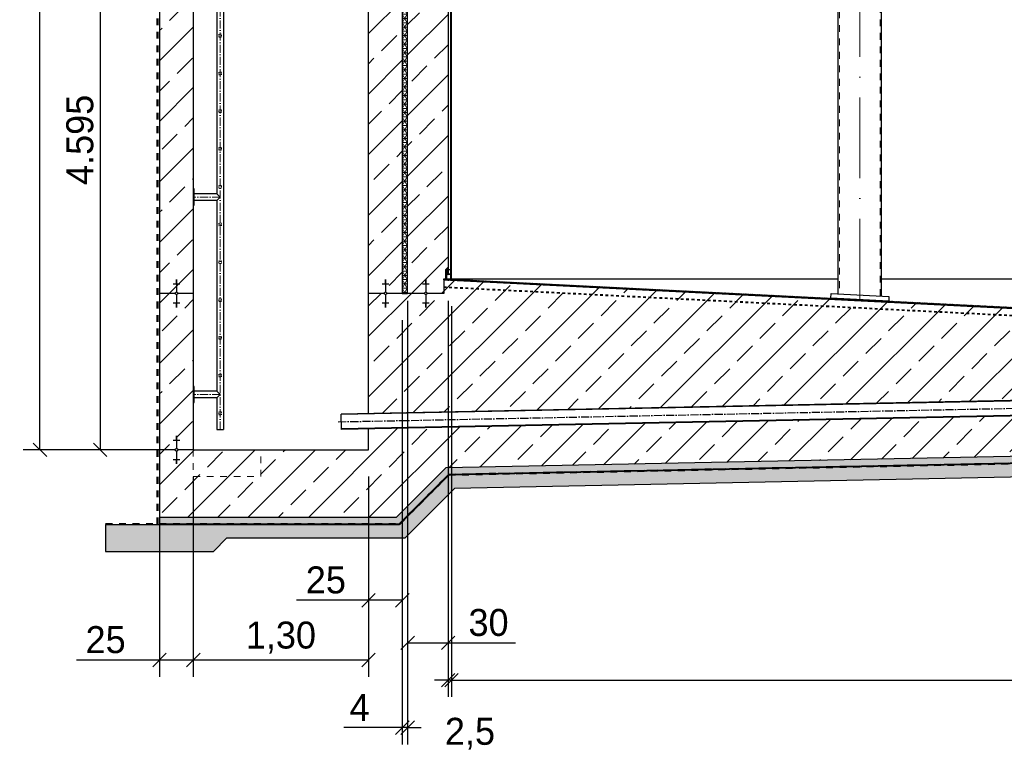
# Model space of a CAD drawing. Header units: millimetres. Extents: x -14064 to 10606674, y -83552 to 74051.
# Tile 598 of 656: x -9743 to -2440, y 23689 to 29135. Entities that reach past the tile are written whole.
import ezdxf

# ---------------------------------------------------------------- set-up
doc = ezdxf.new("R2010")
doc.units = ezdxf.units.MM
doc.linetypes.add('ACAD_ISO10W100', pattern=[18, 12, -3, 0, -3])
doc.linetypes.add('JIS_02_1.0', pattern=[2, 1, -1])
doc.layers.add('Bemaßung', color=7, linetype='Continuous', lineweight=9)
doc.dimstyles.new('DIN', dxfattribs={"dimtxt": 2.5, "dimasz": 2.5, "dimexe": 1.25, "dimexo": 0.625, "dimtad": 1, "dimtih": 1, "dimdec": 4, "dimdsep": 46, "dimlunit": 6, "dimtxsty": 'Standard', "dimcen": 2.5, "dimadec": 0, "dimazin": 0, "dimtfac": 1, "dimtdec": 4, "dimtmove": 0, "dimatfit": 3, "dimfxl": 0, "dimtvp": 1, "dimtolj": 1, "dimtzin": 0, "dimarcsym": 0})
pattern_1 = [(45, (-267.94, 0), (-224.5064, 224.5064), []), (45, (-43.43, 0), (-224.5064, 224.5064), [158.75, -79.375])]

# ---------------------------------------------------------------- blocks, each defined once
blk = doc.blocks.new('_Oblique')
at = {"color": 0, "linetype": 'ByBlock', "lineweight": -2}
blk.add_line((-0.5, -0.5), (0.5, 0.5), dxfattribs=at)
blk = doc.blocks.new('*D22')
at = {"layer": 'Bemaßung', "color": 0, "lineweight": -2, "transparency": 16777216}
for p, q in [((-8905.4, 36137), (-9717.4, 36137)), ((-9592.4, 36137), (-9592.4, 31492.2)), ((-9592.4, 25947), (-9592.4, 30592.2)), ((-8905.4, 25947), (-9717.4, 25947))]:
    blk.add_line(p, q, dxfattribs=at)
at = {"layer": 'DEFPOINTS', "color": 0, "transparency": 16777216}
for p in [(-8705.4, 36137), (-9592.4, 25947), (-8705.4, 25947)]:
    blk.add_point(p, dxfattribs=at)
at = {"layer": 'Bemaßung', "color": 0, "lineweight": -2, "transparency": 16777216, "xscale": 100, "yscale": 100, "zscale": 100}
for p, rotation in [((-9592.4, 36137), 90), ((-9592.4, 25947), 270)]:
    blk.add_blockref('_Oblique', p, dxfattribs=dict(at, rotation=rotation))
at = {"layer": 'Bemaßung', "color": 0, "transparency": 16777216, "insert": (-9611.5, 31042.2), "char_height": 200, "attachment_point": 5, "rotation": 90}
blk.add_mtext('\\A1;10.190', dxfattribs=at)
blk = doc.blocks.new('*D87')
at = {"layer": 'Bemaßung', "color": 0, "lineweight": -2, "transparency": 16777216}
for p, q in [((-6540.4, 27011), (-6540.4, 24113.9)), ((8459.6, 27011), (8459.6, 24113.9)), ((-6540.4, 24238.9), (8459.6, 24238.9))]:
    blk.add_line(p, q, dxfattribs=at)
at = {"layer": 'DEFPOINTS', "color": 0, "transparency": 16777216}
for p in [(-6540.4, 27211), (8459.6, 27211), (8459.6, 24238.9)]:
    blk.add_point(p, dxfattribs=at)
at = {"layer": 'Bemaßung', "color": 0, "lineweight": -2, "transparency": 16777216, "xscale": 100, "yscale": 100, "zscale": 100, "rotation": 180}
blk.add_blockref('_Oblique', (-6540.4, 24238.9), dxfattribs=at)
at = {"layer": 'Bemaßung', "color": 0, "lineweight": -2, "transparency": 16777216, "xscale": 100, "yscale": 100, "zscale": 100}
blk.add_blockref('_Oblique', (8459.6, 24238.9), dxfattribs=at)
at = {"layer": 'Bemaßung', "color": 0, "transparency": 16777216, "insert": (959.6, 24438.9), "char_height": 200, "attachment_point": 5}
blk.add_mtext('\\A1;LI %%c15.000', dxfattribs=at)
blk = doc.blocks.new('*D90')
at = {"layer": 'Bemaßung', "color": 0, "lineweight": -2, "transparency": 16777216}
for p, q in [((-6565.4, 27051.2), (-6565.4, 24113.9)), ((-6540.4, 27011), (-6540.4, 24113.9)), ((-6565.4, 24238.9), (-6665.4, 24238.9)), ((-6540.4, 24238.9), (-6565.4, 24238.9)), ((-6540.4, 24238.9), (-6440.4, 24238.9))]:
    blk.add_line(p, q, dxfattribs=at)
at = {"layer": 'DEFPOINTS', "color": 0, "transparency": 16777216}
for p in [(-6565.4, 27251.2), (-6540.4, 27211), (-6565.4, 24238.9)]:
    blk.add_point(p, dxfattribs=at)
at = {"layer": 'Bemaßung', "color": 0, "lineweight": -2, "transparency": 16777216, "xscale": 100, "yscale": 100, "zscale": 100}
blk.add_blockref('_Oblique', (-6565.4, 24238.9), dxfattribs=at)
at = {"layer": 'Bemaßung', "color": 0, "lineweight": -2, "transparency": 16777216, "xscale": 100, "yscale": 100, "zscale": 100, "rotation": 180}
blk.add_blockref('_Oblique', (-6540.4, 24238.9), dxfattribs=at)
at = {"layer": 'Bemaßung', "color": 0, "transparency": 16777216, "insert": (-6403.2, 23840.8), "char_height": 200, "attachment_point": 5}
blk.add_mtext('\\A1;2,5', dxfattribs=at)
blk = doc.blocks.new('*D91')
at = {"layer": 'Bemaßung', "color": 0, "lineweight": -2, "transparency": 16777216}
for p, q in [((-6865.4, 27051.2), (-6865.4, 24390)), ((-6565.4, 27051.2), (-6565.4, 24390)), ((-6865.4, 24515), (-6565.4, 24515)), ((-6565.4, 24515), (-6065.4, 24515))]:
    blk.add_line(p, q, dxfattribs=at)
at = {"layer": 'DEFPOINTS', "color": 0, "transparency": 16777216}
for p in [(-6865.4, 27251.2), (-6565.4, 27251.2), (-6865.4, 24515)]:
    blk.add_point(p, dxfattribs=at)
at = {"layer": 'Bemaßung', "color": 0, "lineweight": -2, "transparency": 16777216, "xscale": 100, "yscale": 100, "zscale": 100, "rotation": 180}
blk.add_blockref('_Oblique', (-6865.4, 24515), dxfattribs=at)
at = {"layer": 'Bemaßung', "color": 0, "lineweight": -2, "transparency": 16777216, "xscale": 100, "yscale": 100, "zscale": 100}
blk.add_blockref('_Oblique', (-6565.4, 24515), dxfattribs=at)
at = {"layer": 'Bemaßung', "color": 0, "transparency": 16777216, "insert": (-6265.4, 24665), "char_height": 200, "attachment_point": 5}
blk.add_mtext('\\A1;30', dxfattribs=at)
blk = doc.blocks.new('*D92')
at = {"layer": 'Bemaßung', "color": 0, "lineweight": -2, "transparency": 16777216}
for p, q in [((-6905.4, 26906.6), (-6905.4, 23761.7)), ((-6865.4, 26906.6), (-6865.4, 23761.7)), ((-6905.4, 23886.7), (-7338.7, 23886.7)), ((-6865.4, 23886.7), (-6905.4, 23886.7)), ((-6865.4, 23886.7), (-6765.4, 23886.7))]:
    blk.add_line(p, q, dxfattribs=at)
at = {"layer": 'DEFPOINTS', "color": 0, "transparency": 16777216}
for p in [(-6905.4, 27106.6), (-6865.4, 27106.6), (-6905.4, 23886.7)]:
    blk.add_point(p, dxfattribs=at)
at = {"layer": 'Bemaßung', "color": 0, "lineweight": -2, "transparency": 16777216, "xscale": 100, "yscale": 100, "zscale": 100}
blk.add_blockref('_Oblique', (-6905.4, 23886.7), dxfattribs=at)
at = {"layer": 'Bemaßung', "color": 0, "lineweight": -2, "transparency": 16777216, "xscale": 100, "yscale": 100, "zscale": 100, "rotation": 180}
blk.add_blockref('_Oblique', (-6865.4, 23886.7), dxfattribs=at)
at = {"layer": 'Bemaßung', "color": 0, "transparency": 16777216, "insert": (-7222.1, 24036.7), "char_height": 200, "attachment_point": 5}
blk.add_mtext('\\A1;4', dxfattribs=at)
blk = doc.blocks.new('*D93')
at = {"layer": 'Bemaßung', "color": 0, "lineweight": -2, "transparency": 16777216}
for p, q in [((-6905.4, 26906.6), (-6905.4, 24705.5)), ((-7155.4, 25747.5), (-7155.4, 24705.5)), ((-7155.4, 24830.5), (-7688.7, 24830.5)), ((-6905.4, 24830.5), (-7155.4, 24830.5))]:
    blk.add_line(p, q, dxfattribs=at)
at = {"layer": 'DEFPOINTS', "color": 0, "transparency": 16777216}
for p in [(-6905.4, 27106.6), (-7155.4, 25947.5), (-7155.4, 24830.5)]:
    blk.add_point(p, dxfattribs=at)
at = {"layer": 'Bemaßung', "color": 0, "lineweight": -2, "transparency": 16777216, "xscale": 100, "yscale": 100, "zscale": 100, "rotation": 180}
blk.add_blockref('_Oblique', (-7155.4, 24830.5), dxfattribs=at)
at = {"layer": 'Bemaßung', "color": 0, "lineweight": -2, "transparency": 16777216, "xscale": 100, "yscale": 100, "zscale": 100}
blk.add_blockref('_Oblique', (-6905.4, 24830.5), dxfattribs=at)
at = {"layer": 'Bemaßung', "color": 0, "transparency": 16777216, "insert": (-7472.1, 24980.5), "char_height": 200, "attachment_point": 5}
blk.add_mtext('\\A1;25', dxfattribs=at)
blk = doc.blocks.new('*D94')
at = {"layer": 'Bemaßung', "color": 0, "lineweight": -2, "transparency": 16777216}
for p, q in [((-8455.4, 25747), (-8455.4, 24262.8)), ((-7155.4, 25747.5), (-7155.4, 24262.8)), ((-7155.4, 24387.8), (-8455.4, 24387.8))]:
    blk.add_line(p, q, dxfattribs=at)
at = {"layer": 'DEFPOINTS', "color": 0, "transparency": 16777216}
for p in [(-8455.4, 25947), (-7155.4, 25947.5), (-8455.4, 24387.8)]:
    blk.add_point(p, dxfattribs=at)
at = {"layer": 'Bemaßung', "color": 0, "lineweight": -2, "transparency": 16777216, "xscale": 100, "yscale": 100, "zscale": 100, "rotation": 180}
blk.add_blockref('_Oblique', (-8455.4, 24387.8), dxfattribs=at)
at = {"layer": 'Bemaßung', "color": 0, "lineweight": -2, "transparency": 16777216, "xscale": 100, "yscale": 100, "zscale": 100}
blk.add_blockref('_Oblique', (-7155.4, 24387.8), dxfattribs=at)
at = {"layer": 'Bemaßung', "color": 0, "transparency": 16777216, "insert": (-7805.4, 24554.5), "char_height": 200, "attachment_point": 5}
blk.add_mtext('\\A1;1,30', dxfattribs=at)
blk = doc.blocks.new('*D95')
at = {"layer": 'Bemaßung', "color": 0, "lineweight": -2, "transparency": 16777216}
for p, q in [((-8705.4, 25747), (-8705.4, 24262.8)), ((-8455.4, 25747), (-8455.4, 24262.8)), ((-8705.4, 24387.8), (-9322.1, 24387.8)), ((-8455.4, 24387.8), (-8705.4, 24387.8))]:
    blk.add_line(p, q, dxfattribs=at)
at = {"layer": 'DEFPOINTS', "color": 0, "transparency": 16777216}
for p in [(-8705.4, 25947), (-8455.4, 25947), (-8455.4, 24387.8)]:
    blk.add_point(p, dxfattribs=at)
at = {"layer": 'Bemaßung', "color": 0, "lineweight": -2, "transparency": 16777216, "xscale": 100, "yscale": 100, "zscale": 100, "rotation": 180}
blk.add_blockref('_Oblique', (-8705.4, 24387.8), dxfattribs=at)
at = {"layer": 'Bemaßung', "color": 0, "lineweight": -2, "transparency": 16777216, "xscale": 100, "yscale": 100, "zscale": 100}
blk.add_blockref('_Oblique', (-8455.4, 24387.8), dxfattribs=at)
at = {"layer": 'Bemaßung', "color": 0, "transparency": 16777216, "insert": (-9105.4, 24537.8), "char_height": 200, "attachment_point": 5}
blk.add_mtext('\\A1;25', dxfattribs=at)
blk = doc.blocks.new('*D197')
at = {"layer": 'Bemaßung', "color": 0, "lineweight": -2, "transparency": 16777216}
for p, q in [((-8650.4, 30542), (-9270.7, 30542)), ((-9145.7, 30542), (-9145.7, 25947)), ((-8650.4, 25947), (-9270.7, 25947))]:
    blk.add_line(p, q, dxfattribs=at)
at = {"layer": 'DEFPOINTS', "color": 0, "transparency": 16777216}
for p in [(-8450.4, 30542), (-9145.7, 25947), (-8450.4, 25947)]:
    blk.add_point(p, dxfattribs=at)
at = {"layer": 'Bemaßung', "color": 0, "lineweight": -2, "transparency": 16777216, "xscale": 100, "yscale": 100, "zscale": 100}
for p, rotation in [((-9145.7, 30542), 90), ((-9145.7, 25947), 270)]:
    blk.add_blockref('_Oblique', p, dxfattribs=dict(at, rotation=rotation))
at = {"layer": 'Bemaßung', "color": 0, "transparency": 16777216, "insert": (-9295.7, 28244.5), "char_height": 200, "attachment_point": 5, "rotation": 90}
blk.add_mtext('\\A1;4.595', dxfattribs=at)

msp = doc.modelspace()

# ---------------------------------------------------------------- hatches: boundary and pattern name
at = {"lineweight": 13}
h = msp.add_hatch(dxfattribs=at)
h.set_pattern_fill('ANSI33', color=256, scale=50, style=0)
h.set_pattern_definition(pattern_1)
h.paths.add_polyline_path([(-8455.40297, 25947.01446), (-8705.40297, 25947.01446), (-8705.40297, 36137.01446), (-8455.40297, 36137.01446)])
h = msp.add_hatch(dxfattribs=at)
h.set_pattern_fill('ANSI33', color=256, scale=50, style=0)
h.set_pattern_definition(pattern_1)
h.paths.add_polyline_path([(-7155.40297, 36137.01446), (-6905.40297, 36137.01446), (-6905.40297, 27106.642), (-7155.40297, 27106.642)])
at = {"lineweight": 5}
h = msp.add_hatch(dxfattribs=at)
h.set_pattern_fill('NET3', color=0, scale=10)
h.set_pattern_definition([(0, (-32329.846, 73086.792), (0, 31.75), []), (60, (-32329.846, 73086.792), (-27.496307, 15.875), []), (120, (-32329.846, 73086.792), (-27.496307, -15.875), [])])
h.paths.add_polyline_path([(-6865.40297, 34887.01446), (-6905.40297, 34887.01446), (-6905.40297, 27106.642), (-6865.40297, 27106.642)])
h = msp.add_hatch(dxfattribs=at)
h.set_pattern_fill('ANSI31', color=256)
h.set_pattern_definition([(45, (-6543.403, 28435.5145), (-2.245064, 2.245064), [])])
h.paths.add_polyline_path([(-6540.40297, 29660.01446), (-6546.40297, 29658.40676), (-6546.40297, 27211.31446), (-6540.40297, 27211.01446)])
at = {"lineweight": 13}
h = msp.add_hatch(dxfattribs=at)
h.set_pattern_fill('ANSI33', color=256, scale=50, style=0)
h.set_pattern_definition(pattern_1)
h.paths.add_polyline_path([(-6565.40297, 29583.43267), (-6705.05044, 29583.43267, -1), (-6725.7555, 29583.43267), (-6865.40297, 29583.43267), (-6865.40297, 27106.642), (-6741.45526, 27106.642, -1), (-6720.75019, 27106.642), (-6596.80247, 27106.642), (-6596.80247, 27213.83443), (-6583.40297, 27283.16446), (-6565.40297, 27301.16446)])
h.paths.add_polyline_path([(-6720.40297, 29494.3391), (-6715.40297, 29494.3391), (-6715.40297, 29497.85901), (-6720.40297, 29497.85901)], flags=16)
h.paths.add_polyline_path([(-6731.10272, 27178.13604), (-6731.10272, 27181.65595), (-6736.10272, 27181.65595), (-6756.10272, 27178.13604)], flags=16)
at = {"lineweight": 9}
h = msp.add_hatch(dxfattribs=at)
h.set_pattern_fill('MOERTEL', color=256, scale=3, pattern_type=2)
h.set_pattern_definition([(0, (-6574.283, 27276.2245), (0, 3), [0, -3]), (0, (-6573.323, 27276.2845), (0, 3), [0, -3]), (0, (-6573.863, 27276.9445), (0, 3), [0, -3]), (0, (-6573.203, 27277.4245), (0, 3), [0, -3]), (0, (-6573.983, 27277.6045), (0, 3), [0, -3]), (0, (-6573.743, 27278.3245), (0, 3), [0, -3]), (0, (-6574.163, 27278.8645), (0, 3), [0, -3]), (0, (-6573.203, 27278.8045), (0, 3), [0, -3]), (0, (-6572.483, 27278.9245), (0, 3), [0, -3]), (0, (-6572.123, 27278.2045), (0, 3), [0, -3]), (0, (-6571.523, 27278.1445), (0, 3), [0, -3]), (0, (-6571.523, 27277.0645), (0, 3), [0, -3]), (0, (-6572.063, 27276.7045), (0, 3), [0, -3]), (0, (-6572.903, 27276.8845), (0, 3), [0, -3]), (0, (-6572.363, 27277.4245), (0, 3), [0, -3]), (0, (-6572.903, 27277.9645), (0, 3), [0, -3]), (0, (-6571.643, 27276.2845), (0, 3), [0, -3])])
h.paths.add_polyline_path([(-6565.40297, 27301.16446), (-6583.40297, 27283.16446), (-6580.40297, 27283.16446, -0.4142135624), (-6577.40297, 27280.16446), (-6577.40297, 27251.16446), (-6565.40297, 27251.16446)])
h = msp.add_hatch()
h.set_pattern_fill('ANSI31', color=256)
h.set_pattern_definition([(45, (-6565.903, 27248.1645), (-2.24506, 2.24506), [])])
edge = h.paths.add_edge_path()
edge.add_line((-6583.40297, 27213.16446), (-6583.40297, 27283.16446))
edge.add_line((-6583.40297, 27283.16446), (-6580.40297, 27283.16446))
edge.add_arc((-6580.40297, 27280.16446), 3, 0, 90, ccw=False)
edge.add_line((-6577.40297, 27280.16446), (-6577.40297, 27251.16446))
edge.add_line((-6577.40297, 27251.16446), (-6551.40297, 27251.16446))
edge.add_arc((-6551.40297, 27248.16446), 3, 0, 90, ccw=False)
edge.add_arc((-6551.40297, 27248.16446), 3, -90, 0, ccw=False)
edge.add_line((-6551.40297, 27245.16446), (-6577.40297, 27245.16446))
edge.add_line((-6577.40297, 27245.16446), (-6577.40297, 27216.16446))
edge.add_arc((-6580.40297, 27216.16446), 3, 270, 360, ccw=False)
edge.add_line((-6580.40297, 27213.16446), (-6583.40297, 27213.16446))
at = {"lineweight": 13}
h = msp.add_hatch(dxfattribs=at)
h.set_pattern_fill('ANSI33', color=256, scale=50, style=0)
h.set_pattern_definition(pattern_1)
h.paths.add_polyline_path([(-8705.40297, 25947.01446), (-7155.40297, 25947.01446), (-7155.40297, 26101.47446), (-178.40297, 26241.01446), (-178.40297, 26211.01446), (2097.59703, 26211.01446), (2097.59703, 26884.90446), (8515.19753, 27205.78449), (8515.19753, 27106.642), (8784.59703, 27106.642), (8784.59703, 26664.5624), (2967.39147, 26373.70212), (2304.70381, 25711.01446), (-385.50975, 25711.01446), (-606.88021, 25932.38492), (-6582.43686, 25812.87379), (-6948.29619, 25447.01446), (-8705.40297, 25447.01446)])
h = msp.add_hatch(dxfattribs=at)
h.set_pattern_fill('ANSI33', color=256, scale=50, style=0)
h.set_pattern_definition(pattern_1)
h.paths.add_polyline_path([(-7155.40297, 26215.79732), (-7155.40297, 27106.642), (-6596.80247, 27106.642), (-6596.80247, 27205.82444), (-178.40297, 26884.90446), (-178.40297, 26355.33732)])
at = {"lineweight": 5}
h = msp.add_hatch(dxfattribs=at)
h.set_pattern_fill('ANSI31', color=256, angle=90)
h.set_pattern_definition([(135, (-3368.6027, 27048.4194), (-2.245064, -2.245064), [])])
h.paths.add_polyline_path([(-6551.90297, 27211.58946), (-6551.90297, 27203.57946), (-140.40297, 26883.00446), (-140.40297, 26891.01446)])
h.paths.add_polyline_path([(-6551.90297, 27203.57946), (-6551.90297, 27211.58946), (-6596.80247, 27213.83443), (-6596.80247, 27205.82444)])
h = msp.add_hatch(color=256)
h.dxf.hatch_style = 1
h.paths.add_polyline_path([(-6583.40297, 27218.16446), (-6588.16488, 27213.40255), (-6583.40297, 27213.16446)])
h = msp.add_hatch(color=256)
h.dxf.hatch_style = 1
h.paths.add_polyline_path([(-6546.40297, 27216.31446), (-6551.16488, 27211.55255), (-6546.40297, 27211.31446)])
h = msp.add_hatch(color=256)
h.dxf.hatch_style = 1
h.paths.add_polyline_path([(-6540.40297, 27216.01446), (-6540.40297, 27211.01446), (-6535.13981, 27210.7513)])
at = {"lineweight": 9}
h = msp.add_hatch(dxfattribs=at)
h.set_pattern_fill('BETON_UNBEWEHRT', color=256, scale=100, angle=90, pattern_type=2)
h.set_pattern_definition([(135, (39.597, 25946.466), (-17.67767, -17.67767), [12.5, -6.25])])
h.paths.add_polyline_path([(-606.88021, 25932.38492), (-6582.43686, 25812.87379), (-6948.29619, 25447.01446), (-8705.40297, 25447.01446), (-8705.40297, 25397.01446), (-6927.58551, 25397.01446), (-6561.31372, 25763.28625), (-627.175, 25881.96902), (-406.22043, 25661.01446), (959.59703, 25661.01446), (959.59703, 25711.01446), (-385.50975, 25711.01446)])
h = msp.add_hatch(dxfattribs=at)
h.set_pattern_fill('BETON_UNBEWEHRT', color=256, scale=100, pattern_type=2)
h.set_pattern_definition([(45, (-4005.225, 34952.99), (-17.67767, 17.67767), [12.5, -6.25])])
h.paths.add_polyline_path([(-6517.37759, 25660.14417), (-669.38815, 25777.10396), (-449.29864, 25557.01446), (959.59703, 25557.01446), (959.59703, 25657.01446), (-407.87729, 25657.01446), (-628.79858, 25877.93575), (-6559.62387, 25759.31925), (-6925.92866, 25393.01446), (-9105.40297, 25393.01446), (-9105.40297, 25193.01446), (-8305.40297, 25193.01446), (-8205.40297, 25293.01446), (-6884.5073, 25293.01446)])

# ---------------------------------------------------------------- linework, layer by layer
for p, q in [((-8705.40297, 36137.01446), (-8705.40297, 25393.01446)), ((-8455.40297, 36137.01446), (-8455.40297, 25947.47446)), ((-7155.40297, 26215.79732), (-7155.40297, 36137.01446)), ((-6905.40297, 36137.01446), (-6905.40297, 27106.642)), ((-8231.25297, 36038.71446), (-8231.25297, 26097.01446)), ((-6546.40297, 27211.31446), (-6546.40297, 29658.40676)), ((-6540.40297, 27211.01446), (-6540.40297, 29660.01446)), ((-8279.55297, 29449.53046), (-8279.55297, 27844.49746)), ((-8279.55297, 27844.49746), (-8449.40297, 27844.49746)), ((-8255.40297, 27820.34746), (-8279.55297, 27844.49746)), ((-8279.55297, 27796.19746), (-8449.40297, 27796.19746)), ((-8279.55297, 27796.19746), (-8255.40297, 27820.34746)), ((-8279.55297, 27796.19746), (-8279.55297, 26381.16446)), ((-6583.40297, 27283.16446), (-6565.40297, 27301.16446)), ((-6561.40297, 27283.16446), (-6546.40297, 27283.16446)), ((-8605.40297, 27178.13604), (-8555.40297, 27178.13604)), ((-8585.40297, 27206.29528), (-8575.40297, 27206.29528)), ((-8585.40297, 27202.77538), (-8575.40297, 27202.77538)), ((-8585.40297, 27199.25547), (-8575.40297, 27199.25547)), ((-8585.40297, 27195.73557), (-8575.40297, 27195.73557)), ((-8585.40297, 27192.21566), (-8575.40297, 27192.21566)), ((-8585.40297, 27188.69576), (-8575.40297, 27188.69576)), ((-8585.40297, 27185.17585), (-8575.40297, 27185.17585)), ((-8585.40297, 27181.65595), (-8575.40297, 27181.65595)), ((-8580.40297, 27206.642), (-8580.40297, 27116.99454)), ((-7055.40297, 27178.13604), (-7005.40297, 27178.13604)), ((-7035.40297, 27206.29528), (-7025.40297, 27206.29528)), ((-7035.40297, 27202.77538), (-7025.40297, 27202.77538)), ((-7035.40297, 27199.25547), (-7025.40297, 27199.25547)), ((-7035.40297, 27195.73557), (-7025.40297, 27195.73557)), ((-7035.40297, 27192.21566), (-7025.40297, 27192.21566)), ((-7035.40297, 27188.69576), (-7025.40297, 27188.69576)), ((-7035.40297, 27185.17585), (-7025.40297, 27185.17585)), ((-7035.40297, 27181.65595), (-7025.40297, 27181.65595)), ((-7030.40297, 27206.642), (-7030.40297, 27116.99454)), ((-6756.10272, 27178.13604), (-6706.10272, 27178.13604)), ((-6736.10272, 27206.29528), (-6726.10272, 27206.29528)), ((-6736.10272, 27202.77538), (-6726.10272, 27202.77538)), ((-6736.10272, 27199.25547), (-6726.10272, 27199.25547)), ((-6736.10272, 27195.73557), (-6726.10272, 27195.73557)), ((-6736.10272, 27192.21566), (-6726.10272, 27192.21566)), ((-6736.10272, 27188.69576), (-6726.10272, 27188.69576)), ((-6736.10272, 27185.17585), (-6726.10272, 27185.17585)), ((-6736.10272, 27181.65595), (-6726.10272, 27181.65595)), ((-6731.10272, 27206.642), (-6731.10272, 27116.99454)), ((-6596.80247, 27213.83443), (-140.40297, 26891.01446)), ((-6596.80247, 27205.82444), (-6596.80247, 27213.83443)), ((-6596.80247, 27213.83443), (-6596.80247, 27106.642)), ((-6596.80247, 27213.83443), (-6583.40297, 27213.83443)), ((-6596.80247, 27205.82444), (959.59703, 26828.00446)), ((-6596.80247, 27205.82444), (-6596.80247, 27151.75698)), ((-6583.40297, 27218.16446), (-6588.16488, 27213.40255)), ((-6578.51327, 27213.83443), (-6546.40297, 27213.83443)), ((-6546.40297, 27216.31446), (-6551.16488, 27211.55255)), ((-6540.40297, 27216.01446), (-6535.13981, 27210.7513)), ((-6540.40297, 27213.83443), (-3674.48893, 27213.83443)), ((-3350.58893, 27213.83443), (-1202.35285, 27213.83443)), ((-8590.7555, 27106.642), (-8705.40297, 27106.642)), ((-8580.40297, 27096.28947), (-8580.40297, 27006.642)), ((-8455.40297, 27106.642), (-8570.05044, 27106.642)), ((-7040.7555, 27106.642), (-7155.40297, 27106.642)), ((-7030.40297, 27096.28947), (-7030.40297, 27006.642)), ((-6905.40297, 27106.642), (-7020.05044, 27106.642)), ((-6741.45526, 27106.642), (-6865.40297, 27106.642)), ((-6731.10272, 27096.28947), (-6731.10272, 27006.642)), ((-6596.80247, 27106.642), (-6720.75019, 27106.642)), ((-8605.40297, 27035.14796), (-8555.40297, 27035.14796)), ((-8585.40297, 27031.62806), (-8575.40297, 27031.62806)), ((-8585.40297, 27028.10815), (-8575.40297, 27028.10815)), ((-8585.40297, 27024.58825), (-8575.40297, 27024.58825)), ((-8585.40297, 27021.06834), (-8575.40297, 27021.06834)), ((-7055.40297, 27035.14796), (-7005.40297, 27035.14796)), ((-7035.40297, 27031.62806), (-7025.40297, 27031.62806)), ((-7035.40297, 27028.10815), (-7025.40297, 27028.10815)), ((-7035.40297, 27024.58825), (-7025.40297, 27024.58825)), ((-7035.40297, 27021.06834), (-7025.40297, 27021.06834)), ((-6756.10272, 27035.14796), (-6706.10272, 27035.14796)), ((-6736.10272, 27031.62806), (-6726.10272, 27031.62806)), ((-6736.10272, 27028.10815), (-6726.10272, 27028.10815)), ((-6736.10272, 27024.58825), (-6726.10272, 27024.58825)), ((-6736.10272, 27021.06834), (-6726.10272, 27021.06834)), ((-8585.40297, 27017.54844), (-8575.40297, 27017.54844)), ((-8585.40297, 27014.02853), (-8575.40297, 27014.02853)), ((-8585.40297, 27010.50863), (-8575.40297, 27010.50863)), ((-8585.40297, 27006.98872), (-8575.40297, 27006.98872)), ((-7035.40297, 27017.54844), (-7025.40297, 27017.54844)), ((-7035.40297, 27014.02853), (-7025.40297, 27014.02853)), ((-7035.40297, 27010.50863), (-7025.40297, 27010.50863)), ((-7035.40297, 27006.98872), (-7025.40297, 27006.98872)), ((-6736.10272, 27017.54844), (-6726.10272, 27017.54844)), ((-6736.10272, 27014.02853), (-6726.10272, 27014.02853)), ((-6736.10272, 27010.50863), (-6726.10272, 27010.50863)), ((-6736.10272, 27006.98872), (-6726.10272, 27006.98872)), ((-8279.5589, 26381.17038), (-8449.4089, 26381.17038)), ((-8255.4089, 26357.02038), (-8279.5589, 26381.17038)), ((-8279.5589, 26332.87038), (-8449.4089, 26332.87038)), ((-8279.5589, 26332.87038), (-8255.4089, 26357.02038)), ((-8279.5589, 26332.87038), (-8279.55297, 26097.01446)), ((-178.40297, 26355.33732), (-7357.68852, 26211.7516)), ((-178.40297, 26351.7366), (-7357.61653, 26208.15232)), ((-178.40297, 26244.61518), (-7355.47496, 26101.07374)), ((-178.40297, 26241.01446), (-7355.40297, 26097.47446)), ((-7355.40297, 26097.47446), (-7357.68852, 26211.7516)), ((-8279.55297, 26097.01446), (-8231.25297, 26097.01446)), ((-7155.40297, 25947.47446), (-7155.40297, 26101.47446)), ((-8605.40297, 26018.5085), (-8555.40297, 26018.5085)), ((-8585.40297, 26046.66774), (-8575.40297, 26046.66774)), ((-8585.40297, 26043.14783), (-8575.40297, 26043.14783)), ((-8585.40297, 26039.62793), (-8575.40297, 26039.62793)), ((-8585.40297, 26036.10802), (-8575.40297, 26036.10802)), ((-8585.40297, 26032.58812), (-8575.40297, 26032.58812)), ((-8585.40297, 26029.06821), (-8575.40297, 26029.06821)), ((-8585.40297, 26025.54831), (-8575.40297, 26025.54831)), ((-8585.40297, 26022.0284), (-8575.40297, 26022.0284)), ((-8580.40297, 26047.01446), (-8580.40297, 25957.36699)), ((-8590.7555, 25947.01446), (-8705.40297, 25947.01446)), ((-8580.40297, 25936.66193), (-8580.40297, 25847.01446)), ((-8455.40297, 25947.01446), (-8570.05044, 25947.01446)), ((-8455.40297, 25947.01446), (-7155.40297, 25947.01446)), ((-606.88021, 25932.38492), (-6582.43686, 25812.87379)), ((-8605.40297, 25875.52042), (-8555.40297, 25875.52042)), ((-8585.40297, 25872.00051), (-8575.40297, 25872.00051)), ((-8585.40297, 25868.48061), (-8575.40297, 25868.48061)), ((-8585.40297, 25864.9607), (-8575.40297, 25864.9607)), ((-8585.40297, 25861.4408), (-8575.40297, 25861.4408)), ((-8585.40297, 25857.92089), (-8575.40297, 25857.92089)), ((-8585.40297, 25854.40099), (-8575.40297, 25854.40099)), ((-8585.40297, 25850.88108), (-8575.40297, 25850.88108)), ((-627.175, 25881.96902), (-6561.31372, 25763.28625)), ((-628.79858, 25877.93575), (-6559.62387, 25759.31925)), ((-8585.40297, 25847.36118), (-8575.40297, 25847.36118)), ((-6948.29619, 25447.01446), (-6582.43686, 25812.87379)), ((-6927.58551, 25397.01446), (-6561.31372, 25763.28625)), ((-6925.92866, 25393.01446), (-6559.62387, 25759.31925)), ((-669.38815, 25777.10396), (-6517.37759, 25660.14417)), ((-6884.5073, 25293.01446), (-6517.37759, 25660.14417)), ((-8705.40297, 25447.01446), (-6948.29619, 25447.01446)), ((-9105.40297, 25393.01446), (-6925.92866, 25393.01446)), ((-9105.40297, 25393.01446), (-9105.40297, 25193.01446)), ((-8705.40297, 25397.01446), (-6927.58551, 25397.01446)), ((-8305.40297, 25193.01446), (-8205.40297, 25293.01446)), ((-8205.40297, 25293.01446), (-6884.5073, 25293.01446)), ((-9105.40297, 25193.01446), (-8305.40297, 25193.01446))]:
    msp.add_line(p, q)
at = {"linetype": 'ACAD_ISO10W100', "lineweight": 18, "ltscale": 5}
for p, q in [((-8255.40297, 26097.01446), (-8255.40297, 36038.71446)), ((-8255.40297, 27820.34746), (-8449.40297, 27820.34746)), ((-8255.4089, 26357.02038), (-8449.4089, 26357.02038))]:
    msp.add_line(p, q, dxfattribs=at)
at = {"linetype": 'JIS_02_1.0', "lineweight": 50, "ltscale": 50}
for p, q in [((-8721.51521, 25395.01446), (-8721.51521, 35319.38468)), ((-6560.4688, 25761.30275), (-627.98679, 25879.95239)), ((-6926.75709, 25395.01446), (-6560.4688, 25761.30275)), ((-9105.40297, 25395.01446), (-6926.75709, 25395.01446))]:
    msp.add_line(p, q, dxfattribs=at)
at = {"linetype": 'ACAD_ISO10W100', "lineweight": 18, "ltscale": 50}
msp.add_line((-3512.53893, 27059.62126), (-3512.53893, 34531.01446), dxfattribs=at)
at = {"linetype": 'JIS_02_1.0'}
msp.add_line((-6583.40297, 27283.16446), (-6561.40297, 27283.16446), dxfattribs=at)
at = {"linetype": 'ACAD_ISO10W100', "ltscale": 0.5}
msp.add_line((-6561.90297, 27199.86548), (-6561.90297, 27216.30344), dxfattribs=at)
at = {"linetype": 'JIS_02_1.0', "ltscale": 20}
for p, q in [((-6596.80247, 27155.76198), (-178.40297, 26834.842)), ((-6596.80247, 27151.75698), (-178.40297, 26830.83701))]:
    msp.add_line(p, q, dxfattribs=at)
at = {"linetype": 'ACAD_ISO10W100', "ltscale": 5}
msp.add_line((-7381.1167, 26154.12161), (-157.38138, 26298.59632), dxfattribs=at)
at = {"linetype": 'JIS_02_1.0', "lineweight": 18, "ltscale": 50}
for p, q in [((-8455.40297, 25947.47446), (-8455.40297, 25747.47446)), ((-7955.40297, 25747.47446), (-7955.40297, 25947.47446)), ((-8455.40297, 25747.47446), (-7955.40297, 25747.47446))]:
    msp.add_line(p, q, dxfattribs=at)
for points in [[(-6865.40297, 34887.01446), (-6905.40297, 34887.01446), (-6905.40297, 27106.642), (-6865.40297, 27106.642)], [(-6561.40297, 34536.67131), (-6565.40297, 34536.67131), (-6565.40297, 27251.16446), (-6561.40297, 27251.16446)], [(-8455.40297, 27760.34746), (-8449.40297, 27760.34746), (-8449.40297, 27880.34746), (-8455.40297, 27880.34746)], [(-3297.80717, 27048.88467), (-3727.27068, 27070.35784), (-3725.52286, 27105.31417), (-3296.05936, 27083.841)], [(-8455.4089, 26297.02038), (-8449.4089, 26297.02038), (-8449.4089, 26417.02038), (-8455.4089, 26417.02038)]]:
    msp.add_lwpolyline(points, close=True)
msp.add_lwpolyline([(-3350.58893, 27086.56748), (-3350.58893, 34496.01446), (-3674.48893, 34496.01446), (-3674.48893, 27102.76248)])
msp.add_lwpolyline([(-3361.58893, 27087.11748), (-3361.58893, 34496.01446), (-3663.48893, 34496.01446), (-3663.48893, 27102.21248)], dxfattribs=at)
at = {"linetype": 'JIS_02_1.0', "lineweight": 18, "ltscale": 5}
for points in [[(-8265.40297, 29007.01446), (-8245.40297, 29007.01446), (-8245.40297, 29027.01446), (-8265.40297, 29027.01446)], [(-8265.40297, 28727.01446), (-8245.40297, 28727.01446), (-8245.40297, 28747.01446), (-8265.40297, 28747.01446)], [(-8265.40297, 28447.01446), (-8245.40297, 28447.01446), (-8245.40297, 28467.01446), (-8265.40297, 28467.01446)], [(-8265.40297, 28167.01446), (-8245.40297, 28167.01446), (-8245.40297, 28187.01446), (-8265.40297, 28187.01446)], [(-8265.40297, 27887.01446), (-8245.40297, 27887.01446), (-8245.40297, 27907.01446), (-8265.40297, 27907.01446)], [(-8265.40297, 27607.01446), (-8245.40297, 27607.01446), (-8245.40297, 27627.01446), (-8265.40297, 27627.01446)], [(-8265.40297, 27327.01446), (-8245.40297, 27327.01446), (-8245.40297, 27347.01446), (-8265.40297, 27347.01446)], [(-8265.40297, 27047.01446), (-8245.40297, 27047.01446), (-8245.40297, 27067.01446), (-8265.40297, 27067.01446)], [(-8265.40297, 26767.01446), (-8245.40297, 26767.01446), (-8245.40297, 26787.01446), (-8265.40297, 26787.01446)], [(-8265.40297, 26487.01446), (-8245.40297, 26487.01446), (-8245.40297, 26507.01446), (-8265.40297, 26507.01446)], [(-8265.40297, 26207.01446), (-8245.40297, 26207.01446), (-8245.40297, 26227.01446), (-8265.40297, 26227.01446)]]:
    msp.add_lwpolyline(points, close=True, dxfattribs=at)
msp.add_lwpolyline([(-6583.40297, 27213.16446), (-6583.40297, 27283.16446), (-6580.40297, 27283.16446, -0.4142135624), (-6577.40297, 27280.16446), (-6577.40297, 27251.16446), (-6551.40297, 27251.16446, -0.4142135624), (-6548.40297, 27248.16446), (-6548.40297, 27248.16446, -0.4142135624), (-6551.40297, 27245.16446), (-6577.40297, 27245.16446), (-6577.40297, 27216.16446, -0.4142135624), (-6580.40297, 27213.16446)], format="xyb", close=True)
for centre in [(-8580.40297, 27106.642), (-7030.40297, 27106.642), (-6731.10272, 27106.642), (-8580.40297, 25947.01446)]:
    msp.add_circle(centre, 10.35253)

# ---------------------------------------------------------------- dimensions: what is measured, and where the dimension line sits
at = {"layer": 'Bemaßung'}
for base, p1, p2, angle, text, override, picture, middle in [((-9592.38247, 25947.01446), (-8705.40297, 36137.01446), (-8705.40297, 25947.01446), 90, '10.190', {"dimscale": 100, "dimtxt": 2, "dimasz": 1, "dimexo": 2, "dimgap": 0.5, "dimtih": 0, "dimblk1": 'Oblique', "dimblk2": 'Oblique', "dimsah": 1, "dimtmove": 2}, '*D22', (-9611.49119, 31042.24446)), ((-6865.40297, 24515.04828), (-6565.40297, 27251.16446), (-6865.40297, 27251.16446), 180, '30', {"dimscale": 100, "dimtxt": 2, "dimasz": 1, "dimexo": 2, "dimgap": 0.5, "dimtih": 0, "dimblk1": 'Oblique', "dimblk2": 'Oblique', "dimsah": 1}, '*D91', (-6265.40297, 24515.04828)), ((-6565.40297, 24238.93088), (-6540.40297, 27211.01446), (-6565.40297, 27251.16446), 180, '2,5', {"dimscale": 100, "dimtxt": 2, "dimasz": 1, "dimexo": 2, "dimgap": 0.5, "dimtih": 0, "dimblk1": 'Oblique', "dimblk2": 'Oblique', "dimsah": 1, "dimtmove": 2}, '*D90', (-6403.24106, 23840.75131))]:
    dim = msp.add_linear_dim(base=base, p1=p1, p2=p2, angle=angle, text=text, dimstyle='DIN', override=override, dxfattribs=at)
    dim.commit()
    dim.dimension.update_dxf_attribs({"geometry": picture, "text_midpoint": middle, "dimtype": 160})
dim = msp.add_linear_dim(base=(-9145.73539, 25947.01446), p1=(-8450.40297, 30542.01446), p2=(-8450.40297, 25947.01446), angle=90, dimstyle='DIN', override={"dimscale": 100, "dimtxt": 2, "dimasz": 1, "dimexo": 2, "dimgap": 0.5, "dimtih": 0, "dimblk1": 'Oblique', "dimblk2": 'Oblique', "dimsah": 1, "dimtmove": 2}, dxfattribs=at)
dim.commit()
dim.dimension.update_dxf_attribs({"geometry": '*D197', "text_midpoint": (-9295.73539, 28244.51446)})
for base, p1, p2, text, override, picture, middle in [((8459.59703, 24238.93088), (-6540.40297, 27211.01446), (8459.59703, 27211.01446), 'LI %%c15.000', {"dimscale": 100, "dimtxt": 2, "dimasz": 1, "dimexo": 2, "dimgap": 1, "dimtih": 0, "dimblk1": 'Oblique', "dimblk2": 'Oblique', "dimsah": 1, "dimtmove": 2}, '*D87', (959.59703, 24438.93088)), ((-7155.40297, 24830.48083), (-6905.40297, 27106.642), (-7155.40297, 25947.47446), '25', {"dimscale": 100, "dimtxt": 2, "dimasz": 1, "dimexo": 2, "dimgap": 0.5, "dimtih": 0, "dimblk1": 'Oblique', "dimblk2": 'Oblique', "dimsah": 1}, '*D93', (-7472.06964, 24980.48083)), ((-6905.40297, 23886.68812), (-6865.40297, 27106.642), (-6905.40297, 27106.642), '4', {"dimscale": 100, "dimtxt": 2, "dimasz": 1, "dimexo": 2, "dimgap": 0.5, "dimtih": 0, "dimblk1": 'Oblique', "dimblk2": 'Oblique', "dimsah": 1}, '*D92', (-7222.06964, 24036.68812)), ((-8455.40297, 24387.817), (-7155.40297, 25947.47446), (-8455.40297, 25947.01446), '1,30', {"dimscale": 100, "dimtxt": 2, "dimasz": 1, "dimexo": 2, "dimgap": 0.5, "dimtih": 0, "dimblk1": 'Oblique', "dimblk2": 'Oblique', "dimsah": 1}, '*D94', (-7805.40297, 24554.48367))]:
    dim = msp.add_linear_dim(base=base, p1=p1, p2=p2, text=text, dimstyle='DIN', override=override, dxfattribs=at)
    dim.commit()
    dim.dimension.update_dxf_attribs({"geometry": picture, "text_midpoint": middle})
dim = msp.add_linear_dim(base=(-8455.40297, 24387.817), p1=(-8705.40297, 25947.01446), p2=(-8455.40297, 25947.01446), text='25', dimstyle='DIN', override={"dimscale": 100, "dimtxt": 2, "dimasz": 1, "dimexo": 2, "dimgap": 0.5, "dimtih": 0, "dimblk1": 'Oblique', "dimblk2": 'Oblique', "dimsah": 1}, dxfattribs=at)
dim.commit()
dim.dimension.update_dxf_attribs({"geometry": '*D95', "text_midpoint": (-9105.40297, 24387.817), "dimtype": 160})

doc.saveas('drawing.dxf')
